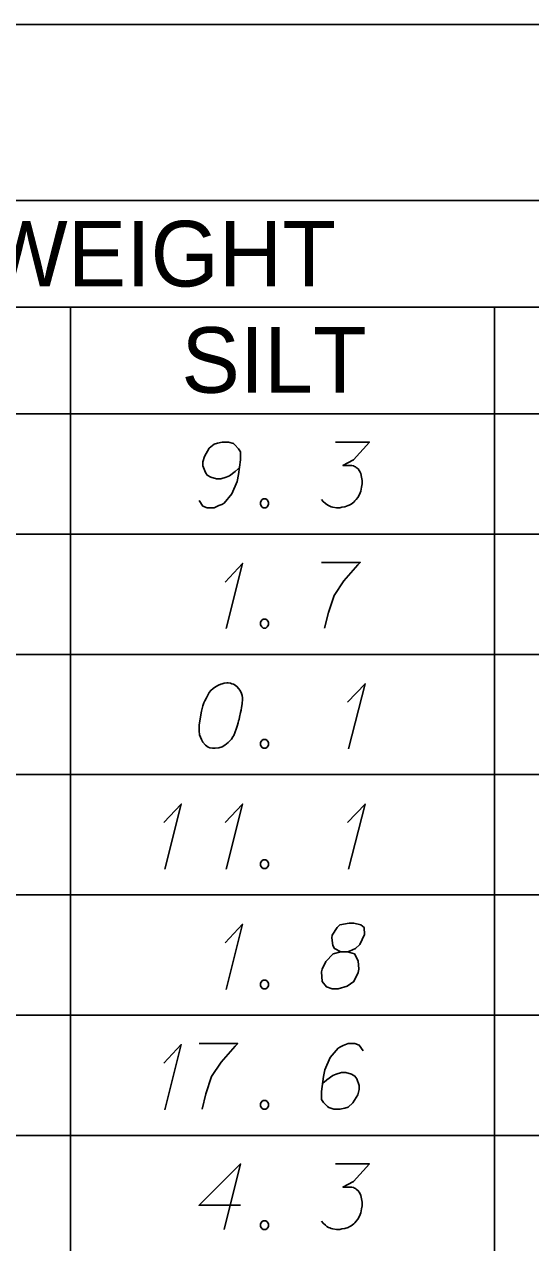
# Model space of a CAD drawing. Extents: x 2074207 to 2076812, y 516372 to 523312.
# Drawn here: x 2076584.7 to 2076621.8, y 518281.9 to 518371 of the extents above; entities that cross this region are included whole.
import ezdxf

# ---------------------------------------------------------------- set-up
doc = ezdxf.new("R2010")
doc.units = 0
for name, color, linetype in [('Prop DirtTable_ Soil Test Results - Outline (Major)', 7, 'Continuous'), ('Prop DirtTable_ Soil Test Results - Outline (Minor)', 7, 'Continuous'), ('Prop DirtTable_ Soil Test Results - Tx (Header - Small)', 7, 'Continuous'), ('Prop DirtTable_ Soil Test Results - Tx (Sample Data)', 7, 'Continuous')]:
    doc.layers.add(name, color=color, linetype=linetype)

msp = doc.modelspace()

# ---------------------------------------------------------------- linework, layer by layer
at = {"layer": 'Prop DirtTable_ Soil Test Results - Outline (Major)'}
for p, q in [((2076260.609, 518370.985), (2076811.903, 518370.985)), ((2076260.609, 518342.499), (2076811.903, 518342.499)), ((2076260.609, 518342.499), (2076811.903, 518342.499))]:
    msp.add_line(p, q, dxfattribs=at)
at = {"layer": 'Prop DirtTable_ Soil Test Results - Outline (Minor)'}
for p, q in [((2076260.609, 518358.099), (2076811.903, 518358.099)), ((2076526.074, 518350.299), (2076731.93, 518350.299)), ((2076588.114, 518350.299), (2076588.114, 518333.699)), ((2076619.134, 518333.699), (2076619.134, 518350.299)), ((2076260.609, 518333.699), (2076811.903, 518333.699)), ((2076260.609, 518333.699), (2076811.903, 518333.699)), ((2076588.114, 518333.699), (2076588.114, 518324.899)), ((2076619.134, 518324.899), (2076619.134, 518333.699)), ((2076260.609, 518324.899), (2076811.903, 518324.899)), ((2076260.609, 518324.899), (2076811.903, 518324.899)), ((2076588.114, 518324.899), (2076588.114, 518316.099)), ((2076619.134, 518316.099), (2076619.134, 518324.899)), ((2076260.609, 518316.099), (2076811.903, 518316.099)), ((2076260.609, 518316.099), (2076811.903, 518316.099)), ((2076588.114, 518316.099), (2076588.114, 518307.299)), ((2076619.134, 518307.299), (2076619.134, 518316.099)), ((2076260.609, 518307.299), (2076811.903, 518307.299)), ((2076260.609, 518307.299), (2076811.903, 518307.299)), ((2076588.114, 518307.299), (2076588.114, 518298.499)), ((2076619.134, 518298.499), (2076619.134, 518307.299)), ((2076260.609, 518298.499), (2076811.903, 518298.499)), ((2076260.609, 518298.499), (2076811.903, 518298.499)), ((2076588.114, 518298.499), (2076588.114, 518289.699)), ((2076619.134, 518289.699), (2076619.134, 518298.499)), ((2076260.609, 518289.699), (2076811.903, 518289.699)), ((2076260.609, 518289.699), (2076811.903, 518289.699)), ((2076588.114, 518289.699), (2076588.114, 518280.899)), ((2076619.134, 518280.899), (2076619.134, 518289.699))]:
    msp.add_line(p, q, dxfattribs=at)
at = {"layer": 'Prop DirtTable_ Soil Test Results - Tx (Sample Data)'}
for points in [[(2076597.516, 518336.154), (2076597.798, 518335.739), (2076598.115, 518335.625), (2076598.609, 518335.625), (2076598.962, 518335.776), (2076599.174, 518335.852), (2076599.35, 518335.965), (2076599.914, 518336.646), (2076600.302, 518337.553), (2076600.408, 518338.044), (2076600.549, 518339.14), (2076600.549, 518339.707), (2076600.408, 518339.934), (2076600.126, 518340.236), (2076600.02, 518340.312), (2076599.667, 518340.425), (2076599.209, 518340.425), (2076598.856, 518340.35), (2076598.609, 518340.274), (2076598.256, 518339.972), (2076597.904, 518339.367), (2076597.798, 518338.989), (2076597.798, 518338.687), (2076597.974, 518338.195), (2076598.115, 518338.006), (2076598.362, 518337.855), (2076598.786, 518337.742), (2076599.103, 518337.742), (2076599.491, 518337.855), (2076599.738, 518337.968), (2076600.161, 518338.271), (2076600.373, 518338.46), (2076600.479, 518338.573)], [(2076607.499, 518340.425), (2076609.968, 518340.425), (2076608.804, 518339.14), (2076608.028, 518338.724), (2076608.663, 518338.724), (2076608.804, 518338.687), (2076608.874, 518338.649), (2076608.945, 518338.611), (2076609.015, 518338.573), (2076609.157, 518338.46), (2076609.227, 518338.346), (2076609.298, 518338.233), (2076609.333, 518338.12), (2076609.403, 518337.855), (2076609.439, 518337.628), (2076609.439, 518337.515), (2076609.439, 518337.364), (2076609.403, 518337.137), (2076609.368, 518336.986), (2076609.333, 518336.835), (2076609.298, 518336.721), (2076609.262, 518336.646), (2076609.227, 518336.57), (2076609.192, 518336.494), (2076609.121, 518336.381), (2076609.015, 518336.23), (2076608.91, 518336.117), (2076608.839, 518336.041), (2076608.733, 518335.965), (2076608.627, 518335.89), (2076608.486, 518335.814), (2076608.416, 518335.776), (2076608.169, 518335.701), (2076607.957, 518335.663), (2076607.816, 518335.625), (2076607.569, 518335.625), (2076607.287, 518335.663), (2076607.181, 518335.701), (2076607.075, 518335.739), (2076606.969, 518335.776), (2076606.864, 518335.852), (2076606.758, 518335.928), (2076606.581, 518336.079), (2076606.476, 518336.23)], [(2076602.207, 518336.268), (2076602.384, 518336.268), (2076602.489, 518336.192), (2076602.595, 518336.041), (2076602.595, 518335.852), (2076602.489, 518335.701), (2076602.384, 518335.625), (2076602.207, 518335.625), (2076602.101, 518335.701), (2076601.996, 518335.852), (2076601.996, 518336.041), (2076602.101, 518336.192), (2076602.207, 518336.268)], [(2076599.42, 518330.189), (2076600.69, 518331.55), (2076599.491, 518326.787)], [(2076606.476, 518331.625), (2076609.298, 518331.625), (2076609.121, 518331.436), (2076608.098, 518330.265), (2076607.393, 518329.206), (2076606.969, 518327.959), (2076606.687, 518326.825)], [(2076602.207, 518327.468), (2076602.384, 518327.468), (2076602.489, 518327.392), (2076602.595, 518327.241), (2076602.595, 518327.052), (2076602.489, 518326.901), (2076602.384, 518326.825), (2076602.207, 518326.825), (2076602.101, 518326.901), (2076601.996, 518327.052), (2076601.996, 518327.241), (2076602.101, 518327.392), (2076602.207, 518327.468)], [(2076599.632, 518322.825), (2076599.562, 518322.825), (2076599.35, 518322.787), (2076599.209, 518322.75), (2076599.103, 518322.712), (2076598.927, 518322.636), (2076598.715, 518322.523), (2076598.539, 518322.409), (2076598.362, 518322.258), (2076598.256, 518322.107), (2076598.151, 518321.918), (2076598.045, 518321.729), (2076597.939, 518321.502), (2076597.868, 518321.351), (2076597.798, 518321.124), (2076597.692, 518320.746), (2076597.586, 518320.18), (2076597.516, 518319.726), (2076597.516, 518319.31), (2076597.551, 518319.008), (2076597.692, 518318.668), (2076597.798, 518318.479), (2076597.974, 518318.252), (2076598.186, 518318.101), (2076598.292, 518318.063), (2076598.503, 518318.025), (2076598.68, 518318.025), (2076598.962, 518318.063), (2076599.209, 518318.139), (2076599.385, 518318.252), (2076599.632, 518318.441), (2076599.738, 518318.554), (2076599.879, 518318.705), (2076599.985, 518318.857), (2076600.055, 518318.97), (2076600.126, 518319.159), (2076600.161, 518319.235), (2076600.232, 518319.424), (2076600.302, 518319.65), (2076600.373, 518319.877), (2076600.408, 518320.028), (2076600.443, 518320.142), (2076600.479, 518320.293), (2076600.549, 518320.633), (2076600.585, 518320.822), (2076600.62, 518321.011), (2076600.655, 518321.276), (2076600.69, 518321.616), (2076600.69, 518321.729), (2076600.655, 518321.88), (2076600.62, 518322.031), (2076600.514, 518322.258), (2076600.408, 518322.409), (2076600.302, 518322.523), (2076600.161, 518322.636), (2076600.02, 518322.712), (2076599.914, 518322.75), (2076599.809, 518322.787), (2076599.632, 518322.825)], [(2076608.38, 518321.389), (2076609.65, 518322.75), (2076608.451, 518317.987)], [(2076602.207, 518318.668), (2076602.384, 518318.668), (2076602.489, 518318.592), (2076602.595, 518318.441), (2076602.595, 518318.252), (2076602.489, 518318.101), (2076602.384, 518318.025), (2076602.207, 518318.025), (2076602.101, 518318.101), (2076601.996, 518318.252), (2076601.996, 518318.441), (2076602.101, 518318.592), (2076602.207, 518318.668)], [(2076594.94, 518312.589), (2076596.21, 518313.95), (2076595.011, 518309.187)], [(2076599.42, 518312.589), (2076600.69, 518313.95), (2076599.491, 518309.187)], [(2076608.38, 518312.589), (2076609.65, 518313.95), (2076608.451, 518309.187)], [(2076602.207, 518309.868), (2076602.384, 518309.868), (2076602.489, 518309.792), (2076602.595, 518309.641), (2076602.595, 518309.452), (2076602.489, 518309.301), (2076602.384, 518309.225), (2076602.207, 518309.225), (2076602.101, 518309.301), (2076601.996, 518309.452), (2076601.996, 518309.641), (2076602.101, 518309.792), (2076602.207, 518309.868)], [(2076599.42, 518303.789), (2076600.69, 518305.15), (2076599.491, 518300.387)], [(2076607.887, 518303.146), (2076608.38, 518303.146), (2076608.522, 518303.184), (2076608.945, 518303.373), (2076609.262, 518303.676), (2076609.615, 518304.394), (2076609.58, 518304.923), (2076609.333, 518305.112), (2076608.839, 518305.225), (2076608.486, 518305.225), (2076607.816, 518305.112), (2076607.604, 518304.923), (2076607.252, 518304.356), (2076607.216, 518304.167), (2076607.287, 518303.6), (2076607.428, 518303.373), (2076607.887, 518303.146), (2076607.322, 518302.995), (2076606.793, 518302.428), (2076606.511, 518301.861), (2076606.476, 518301.672), (2076606.511, 518300.954), (2076606.828, 518300.576), (2076607.252, 518300.425), (2076607.675, 518300.425), (2076608.345, 518300.614), (2076608.839, 518300.954), (2076609.157, 518301.635), (2076609.192, 518301.861), (2076609.157, 518302.466), (2076608.874, 518302.995), (2076608.38, 518303.146)], [(2076602.207, 518301.068), (2076602.384, 518301.068), (2076602.489, 518300.992), (2076602.595, 518300.841), (2076602.595, 518300.652), (2076602.489, 518300.501), (2076602.384, 518300.425), (2076602.207, 518300.425), (2076602.101, 518300.501), (2076601.996, 518300.652), (2076601.996, 518300.841), (2076602.101, 518300.992), (2076602.207, 518301.068)], [(2076594.94, 518294.989), (2076596.21, 518296.35), (2076595.011, 518291.587)], [(2076597.516, 518296.425), (2076600.338, 518296.425), (2076600.161, 518296.236), (2076599.138, 518295.065), (2076598.433, 518294.006), (2076598.009, 518292.759), (2076597.727, 518291.625)], [(2076609.509, 518295.896), (2076609.227, 518296.312), (2076608.91, 518296.425), (2076608.416, 518296.425), (2076608.063, 518296.274), (2076607.851, 518296.198), (2076607.675, 518296.085), (2076607.111, 518295.405), (2076606.723, 518294.498), (2076606.617, 518294.006), (2076606.476, 518292.91), (2076606.476, 518292.343), (2076606.617, 518292.117), (2076606.899, 518291.814), (2076607.005, 518291.739), (2076607.358, 518291.625), (2076607.816, 518291.625), (2076608.169, 518291.701), (2076608.416, 518291.776), (2076608.769, 518292.079), (2076609.121, 518292.683), (2076609.227, 518293.061), (2076609.227, 518293.364), (2076609.051, 518293.855), (2076608.91, 518294.044), (2076608.663, 518294.195), (2076608.239, 518294.309), (2076607.922, 518294.309), (2076607.534, 518294.195), (2076607.287, 518294.082), (2076606.864, 518293.78), (2076606.652, 518293.591), (2076606.546, 518293.477)], [(2076602.207, 518292.268), (2076602.384, 518292.268), (2076602.489, 518292.192), (2076602.595, 518292.041), (2076602.595, 518291.852), (2076602.489, 518291.701), (2076602.384, 518291.625), (2076602.207, 518291.625), (2076602.101, 518291.701), (2076601.996, 518291.852), (2076601.996, 518292.041), (2076602.101, 518292.192), (2076602.207, 518292.268)], [(2076600.549, 518284.602), (2076597.516, 518284.602), (2076600.549, 518287.625), (2076599.35, 518282.825)], [(2076607.499, 518287.625), (2076609.968, 518287.625), (2076608.804, 518286.34), (2076608.028, 518285.924), (2076608.663, 518285.924), (2076608.804, 518285.887), (2076608.874, 518285.849), (2076608.945, 518285.811), (2076609.015, 518285.773), (2076609.157, 518285.66), (2076609.227, 518285.546), (2076609.298, 518285.433), (2076609.333, 518285.32), (2076609.403, 518285.055), (2076609.439, 518284.828), (2076609.439, 518284.715), (2076609.439, 518284.564), (2076609.403, 518284.337), (2076609.368, 518284.186), (2076609.333, 518284.035), (2076609.298, 518283.921), (2076609.262, 518283.846), (2076609.227, 518283.77), (2076609.192, 518283.694), (2076609.121, 518283.581), (2076609.015, 518283.43), (2076608.91, 518283.317), (2076608.839, 518283.241), (2076608.733, 518283.165), (2076608.627, 518283.09), (2076608.486, 518283.014), (2076608.416, 518282.976), (2076608.169, 518282.901), (2076607.957, 518282.863), (2076607.816, 518282.825), (2076607.569, 518282.825), (2076607.287, 518282.863), (2076607.181, 518282.901), (2076607.075, 518282.939), (2076606.969, 518282.976), (2076606.864, 518283.052), (2076606.758, 518283.128), (2076606.581, 518283.279), (2076606.476, 518283.43)], [(2076602.207, 518283.468), (2076602.384, 518283.468), (2076602.489, 518283.392), (2076602.595, 518283.241), (2076602.595, 518283.052), (2076602.489, 518282.901), (2076602.384, 518282.825), (2076602.207, 518282.825), (2076602.101, 518282.901), (2076601.996, 518283.052), (2076601.996, 518283.241), (2076602.101, 518283.392), (2076602.207, 518283.468)]]:
    msp.add_lwpolyline(points, dxfattribs=at)

# ---------------------------------------------------------------- texts
at = {"layer": 'Prop DirtTable_ Soil Test Results - Tx (Header - Small)'}
for s, height, p in [('% BY WEIGHT', 4.79998, (2076564.009, 518351.81)), ('SILT', 4.8, (2076596.215, 518344.034))]:
    msp.add_text(s, height=height, dxfattribs=at).set_placement(p)

doc.saveas('drawing.dxf')
